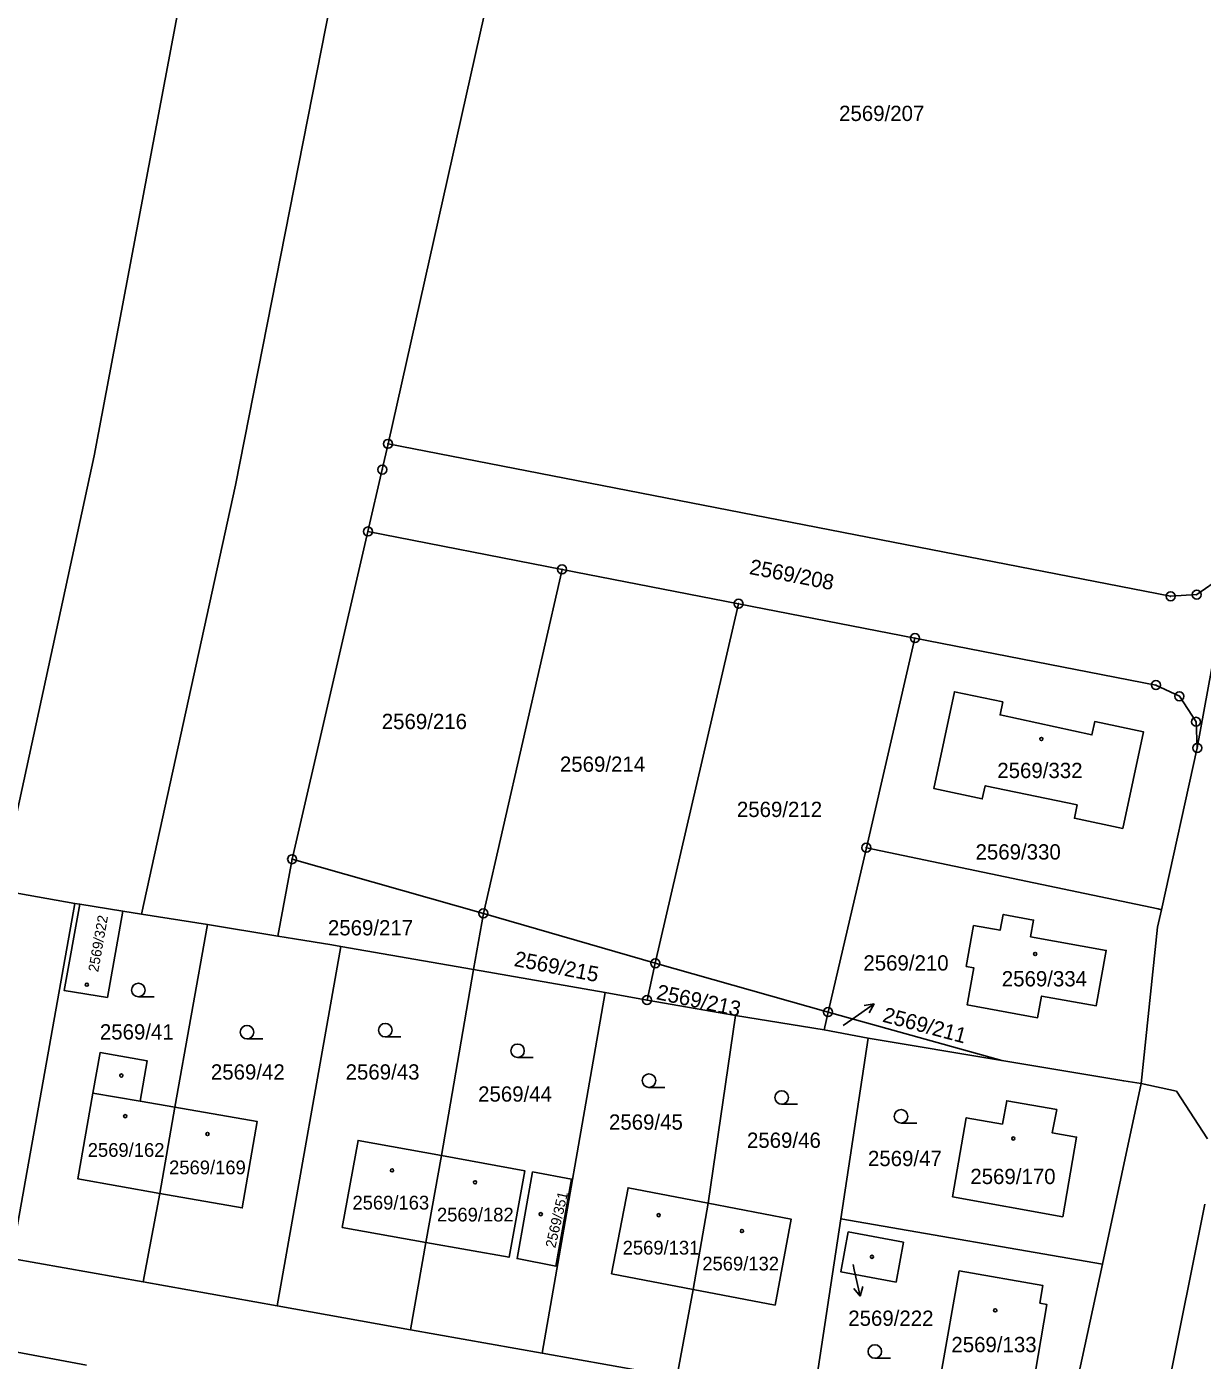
# Model space of a CAD drawing. Extents: x -733394 to -722299, y -1082822 to -1075049.
# Drawn here: x -728260.3 to -728129.6, y -1078113.2 to -1077964.8 of the extents above; entities that cross this region are included whole.
import ezdxf

# ---------------------------------------------------------------- set-up
doc = ezdxf.new("R2010")
doc.units = 0
for name, color, linetype in [('Hranice parcel', 7, 'Continuous'), ('Parcelní čísla', 7, 'Continuous'), ('Pop  PČ popisy', 7, 'Continuous'), ('Vnitřní kresba', 7, 'Continuous'), ('Značky bodu BP', 7, 'Continuous'), ('Značky budov', 7, 'Continuous'), ('Značky kultur', 7, 'Continuous')]:
    doc.layers.add(name, color=color, linetype=linetype)

msp = doc.modelspace()

# ---------------------------------------------------------------- linework, layer by layer
at = {"layer": 'Hranice parcel'}
for p, q in [((-728222.38, -1078020.97), (-728230.81, -1078057.42)), ((-728222.38, -1078020.97), (-728200.78, -1078025.18)), ((-728130.12, -1078045.05), (-728126.18, -1078023.41)), ((-728200.78, -1078025.18), (-728209.54, -1078063.45)), ((-728200.78, -1078025.18), (-728181.15, -1078029)), ((-728181.15, -1078029), (-728190.41, -1078068.99)), ((-728181.15, -1078029), (-728161.52, -1078032.83)), ((-728166.93, -1078056.14), (-728161.52, -1078032.83)), ((-728130.12, -1078045.05), (-728134.09, -1078063.04)), ((-728166.93, -1078056.14), (-728171.18, -1078074.43)), ((-728230.81, -1078057.42), (-728232.39, -1078065.97)), ((-728230.81, -1078057.42), (-728209.54, -1078063.45)), ((-728254.97, -1078062.34), (-728263.29, -1078060.87)), ((-728262.02, -1078101.83), (-728254.97, -1078062.34)), ((-728254.42, -1078062.43), (-728254.97, -1078062.34)), ((-728249.63, -1078063.19), (-728254.42, -1078062.43)), ((-728247.57, -1078063.52), (-728249.63, -1078063.19)), ((-728240.21, -1078064.69), (-728247.57, -1078063.52)), ((-728209.54, -1078063.45), (-728210.62, -1078069.7)), ((-728209.54, -1078063.45), (-728190.41, -1078068.99)), ((-728243.86, -1078085.01), (-728240.21, -1078064.69)), ((-728232.39, -1078065.97), (-728240.21, -1078064.69)), ((-728232.48, -1078107.12), (-728225.38, -1078067.12)), ((-728210.62, -1078069.7), (-728225.38, -1078067.12)), ((-728190.41, -1078068.99), (-728191.32, -1078073.09)), ((-728190.41, -1078068.99), (-728171.18, -1078074.43)), ((-728214.19, -1078090.39), (-728210.62, -1078069.7)), ((-728195.99, -1078072.25), (-728210.62, -1078069.7)), ((-728202.99, -1078112.35), (-728195.99, -1078072.25)), ((-728191.32, -1078073.09), (-728195.99, -1078072.25)), ((-728181.48, -1078074.8), (-728191.32, -1078073.09)), ((-728184.53, -1078095.69), (-728181.48, -1078074.8)), ((-728171.63, -1078076.39), (-728181.48, -1078074.8)), ((-728171.18, -1078074.43), (-728171.63, -1078076.39)), ((-728171.18, -1078074.43), (-728151.84, -1078079.82)), ((-728166.71, -1078077.32), (-728171.63, -1078076.39)), ((-728169.77, -1078097.43), (-728166.71, -1078077.32)), ((-728151.84, -1078079.82), (-728166.71, -1078077.32)), ((-728140.66, -1078102.47), (-728136.37, -1078082.38)), ((-728245.53, -1078094.59), (-728243.86, -1078085.01)), ((-728215.95, -1078100.05), (-728214.19, -1078090.39)), ((-728247.39, -1078104.44), (-728245.53, -1078094.59)), ((-728186.18, -1078105.27), (-728184.53, -1078095.69)), ((-728129.27, -1078095.8), (-728134.39, -1078121.22)), ((-728172.85, -1078117.71), (-728169.77, -1078097.43)), ((-728169.77, -1078097.43), (-728140.66, -1078102.47)), ((-728217.66, -1078109.78), (-728215.95, -1078100.05)), ((-728262.02, -1078101.83), (-728247.39, -1078104.44)), ((-728143.96, -1078117.8), (-728140.66, -1078102.47)), ((-728247.39, -1078104.44), (-728232.48, -1078107.12)), ((-728188, -1078115.02), (-728186.18, -1078105.27)), ((-728232.48, -1078107.12), (-728217.66, -1078109.78)), ((-728217.66, -1078109.78), (-728202.99, -1078112.35)), ((-728262.58, -1078112.04), (-728253.69, -1078113.69)), ((-728202.99, -1078112.35), (-728188, -1078115.02))]:
    msp.add_line(p, q, dxfattribs=at)
for points in [[(-728247.57, -1078063.52), (-728237.11, -1078015.8), (-728217.02, -1077913.82), (-728206.93, -1077863.58), (-728183.65, -1077758.89), (-728168.51, -1077676.12), (-728153.84, -1077612.15), (-728143.56, -1077560.92), (-728136.52, -1077519.25), (-728124.42, -1077463.15), (-728118.83, -1077428.27)], [(-728263.29, -1078060.87), (-728252.85, -1078012.55), (-728232.78, -1077906.1), (-728213.45, -1077821.78), (-728197.78, -1077752.93), (-728184.95, -1077688.34), (-728168.58, -1077612.08), (-728153.54, -1077530.56), (-728138.88, -1077448.83)], [(-728200.6, -1077921.47), (-728207.9, -1077956.56), (-728220.14, -1078011.22)], [(-728220.14, -1078011.22), (-728220.78, -1078014.09), (-728222.38, -1078020.97)], [(-728220.14, -1078011.22), (-728133.08, -1078028.18), (-728130.17, -1078027.99), (-728127.37, -1078026.06), (-728126.18, -1078023.41)], [(-728161.52, -1078032.83), (-728134.72, -1078038.05), (-728132.1, -1078039.3), (-728130.24, -1078042.14), (-728130.12, -1078045.05)], [(-728138.39, -1078054), (-728143.79, -1078052.86), (-728143.48, -1078051.39), (-728153.7, -1078049.26), (-728154.03, -1078050.71), (-728159.42, -1078049.56), (-728157.14, -1078038.79), (-728151.76, -1078039.92), (-728152.05, -1078041.37), (-728141.83, -1078043.59), (-728141.51, -1078042.12), (-728136.11, -1078043.24), (-728138.39, -1078054)], [(-728134.09, -1078063.04), (-728134.47, -1078062.96), (-728166.93, -1078056.14)], [(-728249.63, -1078063.19), (-728251.37, -1078072.79), (-728256.16, -1078072.03), (-728254.42, -1078062.43)], [(-728148.65, -1078066.06), (-728140.24, -1078067.56), (-728141.35, -1078073.73), (-728147.44, -1078072.64), (-728147.87, -1078075.05), (-728155.73, -1078073.61), (-728154.98, -1078069.49), (-728155.81, -1078069.34), (-728154.99, -1078064.8), (-728152.05, -1078065.33), (-728151.7, -1078063.57), (-728148.32, -1078064.19), (-728148.65, -1078066.06)], [(-728136.37, -1078082.38), (-728134.52, -1078064.98), (-728134.09, -1078063.04)], [(-728225.38, -1078067.12), (-728226.41, -1078066.95), (-728230.56, -1078066.27), (-728232.39, -1078065.97)], [(-728245.53, -1078094.59), (-728254.66, -1078092.96), (-728252.97, -1078083.43), (-728252.18, -1078078.94), (-728246.93, -1078079.86), (-728247.7, -1078084.34), (-728243.86, -1078085.01)], [(-728136.37, -1078082.38), (-728138.3, -1078082.08), (-728151.84, -1078079.82)], [(-728128.98, -1078088.54), (-728132.44, -1078083.22), (-728136.37, -1078082.38)], [(-728157.36, -1078094.99), (-728155.82, -1078086.18), (-728151.8, -1078086.88), (-728151.31, -1078084.3), (-728145.75, -1078085.27), (-728146.25, -1078087.86), (-728143.54, -1078088.33), (-728145.08, -1078097.19), (-728157.36, -1078094.99)], [(-728243.86, -1078085.01), (-728234.71, -1078086.59), (-728236.37, -1078096.22), (-728245.53, -1078094.59)], [(-728215.95, -1078100.05), (-728225.23, -1078098.39), (-728223.48, -1078088.7), (-728214.19, -1078090.39)], [(-728214.19, -1078090.39), (-728204.94, -1078092.08), (-728206.68, -1078101.7), (-728215.95, -1078100.05)], [(-728204.06, -1078092.21), (-728199.73, -1078093.01), (-728201.46, -1078102.69), (-728205.79, -1078101.85), (-728204.06, -1078092.21)], [(-728186.18, -1078105.27), (-728195.27, -1078103.53), (-728193.43, -1078093.97), (-728184.53, -1078095.69)], [(-728184.53, -1078095.69), (-728175.29, -1078097.48), (-728177.08, -1078107.02), (-728186.18, -1078105.27)], [(-728162.81, -1078100.01), (-728163.62, -1078104.46), (-728169.76, -1078103.34), (-728168.95, -1078098.89), (-728162.81, -1078100.01)], [(-728147.64, -1078106.81), (-728146.85, -1078106.94), (-728148.48, -1078116.54), (-728158.63, -1078114.78), (-728156.59, -1078103.22), (-728147.31, -1078104.84), (-728147.64, -1078106.81)]]:
    msp.add_lwpolyline(points, dxfattribs=at)
at = {"layer": 'Pop  PČ popisy'}
for p, q in [((-728168.53, -1078075.24), (-728166.07, -1078073.52)), ((-728166.07, -1078073.52), (-728167.18, -1078073.68)), ((-728166.07, -1078073.52), (-728166.6, -1078074.5)), ((-728169.51, -1078075.92), (-728168.53, -1078075.24)), ((-728168.41, -1078102.5), (-728168.27, -1078103.1)), ((-728168.27, -1078103.1), (-728167.6, -1078106.02)), ((-728167.6, -1078106.02), (-728167.33, -1078104.94)), ((-728167.6, -1078106.02), (-728168.31, -1078105.16))]:
    msp.add_line(p, q, dxfattribs=at)
at = {"layer": 'Vnitřní kresba'}
msp.add_line((-728252.97, -1078083.43), (-728247.7, -1078084.34), dxfattribs=at)
at = {"layer": 'Značky bodu BP'}
for centre, radius in [((-728220.14, -1078011.22), 0.5), ((-728220.14, -1078011.22), 0.0303), ((-728220.78, -1078014.09), 0.5), ((-728220.78, -1078014.09), 0.0303), ((-728222.38, -1078020.97), 0.5), ((-728222.38, -1078020.97), 0.0303), ((-728200.78, -1078025.18), 0.5), ((-728200.78, -1078025.18), 0.0303), ((-728133.08, -1078028.18), 0.5), ((-728130.17, -1078027.99), 0.5), ((-728130.17, -1078027.99), 0.0303), ((-728181.15, -1078029), 0.5), ((-728181.15, -1078029), 0.0303), ((-728133.08, -1078028.18), 0.0303), ((-728161.52, -1078032.83), 0.5), ((-728161.52, -1078032.83), 0.0303), ((-728134.72, -1078038.05), 0.5), ((-728134.72, -1078038.05), 0.0303), ((-728132.1, -1078039.3), 0.5), ((-728132.1, -1078039.3), 0.0303), ((-728130.24, -1078042.14), 0.5), ((-728130.24, -1078042.14), 0.0303), ((-728130.12, -1078045.05), 0.5), ((-728130.12, -1078045.05), 0.0303), ((-728166.93, -1078056.14), 0.5), ((-728166.93, -1078056.14), 0.0303), ((-728230.81, -1078057.42), 0.5), ((-728230.81, -1078057.42), 0.0303), ((-728209.54, -1078063.45), 0.5), ((-728209.54, -1078063.45), 0.0303), ((-728190.41, -1078068.99), 0.5), ((-728190.41, -1078068.99), 0.0303), ((-728191.32, -1078073.09), 0.5), ((-728191.32, -1078073.09), 0.0303), ((-728171.18, -1078074.43), 0.5), ((-728171.18, -1078074.43), 0.0303)]:
    msp.add_circle(centre, radius, dxfattribs=at)
at = {"layer": 'Značky budov'}
for centre in [(-728147.46, -1078044.05), (-728148.15, -1078067.96), (-728253.65, -1078071.38), (-728249.81, -1078081.49), (-728249.38, -1078086), (-728240.23, -1078087.99), (-728150.58, -1078088.49), (-728219.7, -1078092.04), (-728210.46, -1078093.36), (-728203.15, -1078096.91), (-728190.03, -1078097.02), (-728180.77, -1078098.78), (-728166.31, -1078101.65), (-728152.59, -1078107.61)]:
    msp.add_circle(centre, 0.175, dxfattribs=at)
at = {"layer": 'Značky kultur'}
for p, q in [((-728247.92, -1078072.73), (-728246.17, -1078072.73)), ((-728235.83, -1078077.41), (-728234.08, -1078077.41)), ((-728220.45, -1078077.19), (-728218.7, -1078077.19)), ((-728205.73, -1078079.48), (-728203.98, -1078079.48)), ((-728191.11, -1078082.8), (-728189.36, -1078082.8)), ((-728176.35, -1078084.68), (-728174.6, -1078084.68)), ((-728163.07, -1078086.78), (-728161.32, -1078086.78)), ((-728165.98, -1078112.93), (-728164.23, -1078112.93))]:
    msp.add_line(p, q, dxfattribs=at)
for centre in [(-728247.92, -1078071.98), (-728235.83, -1078076.66), (-728220.45, -1078076.44), (-728205.73, -1078078.73), (-728191.11, -1078082.05), (-728176.35, -1078083.93), (-728163.07, -1078086.03), (-728165.98, -1078112.18)]:
    msp.add_circle(centre, 0.75, dxfattribs=at)

# ---------------------------------------------------------------- texts
at = {"layer": 'Parcelní čísla'}
for s, height, p in [('2569/207', 1.7, (-728169.96, -1077975.31)), ('2569/216', 1.7, (-728220.84, -1078042.95)), ('2569/214', 1.7, (-728201.02, -1078047.7)), ('2569/332', 1.7, (-728152.36, -1078048.4)), ('2569/212', 1.7, (-728181.33, -1078052.73)), ('2569/330', 1.7, (-728154.78, -1078057.46)), ('2569/217', 1.7, (-728226.83, -1078065.9)), ('2569/210', 1.7, (-728167.26, -1078069.81)), ('2569/334', 1.7, (-728151.86, -1078071.57)), ('2569/41', 1.7, (-728252.2, -1078077.48)), ('2569/42', 1.7, (-728239.85, -1078081.94)), ('2569/43', 1.7, (-728224.86, -1078081.94)), ('2569/44', 1.7, (-728210.12, -1078084.39)), ('2569/45', 1.7, (-728195.56, -1078087.51)), ('2569/46', 1.7, (-728180.21, -1078089.53)), ('2569/162', 1.53, (-728253.55, -1078090.53)), ('2569/47', 1.7, (-728166.75, -1078091.56)), ('2569/169', 1.53, (-728244.5, -1078092.47)), ('2569/170', 1.7, (-728155.36, -1078093.56)), ('2569/163', 1.53, (-728224.1, -1078096.39)), ('2569/182', 1.53, (-728214.7, -1078097.72)), ('2569/131', 1.53, (-728194.04, -1078101.4)), ('2569/132', 1.53, (-728185.18, -1078103.17)), ('2569/222', 1.7, (-728168.94, -1078109.33)), ('2569/133', 1.7, (-728157.47, -1078112.26))]:
    msp.add_text(s, height=height, dxfattribs=at).set_placement(p)
for s, height, rotation, p in [('2569/208', 1.7, 349, (-728180.03, -1078025.69)), ('2569/322', 1.139, 80, (-728252.39, -1078070.03)), ('2569/215', 1.7, 349, (-728206.2, -1078069.29)), ('2569/213', 1.7, 348, (-728190.38, -1078072.98)), ('2569/211', 1.7, 345, (-728165.22, -1078075.48)), ('2569/351', 1.139, 77, (-728201.54, -1078100.74))]:
    msp.add_text(s, height=height, rotation=rotation, dxfattribs=at).set_placement(p)

doc.saveas('drawing.dxf')
